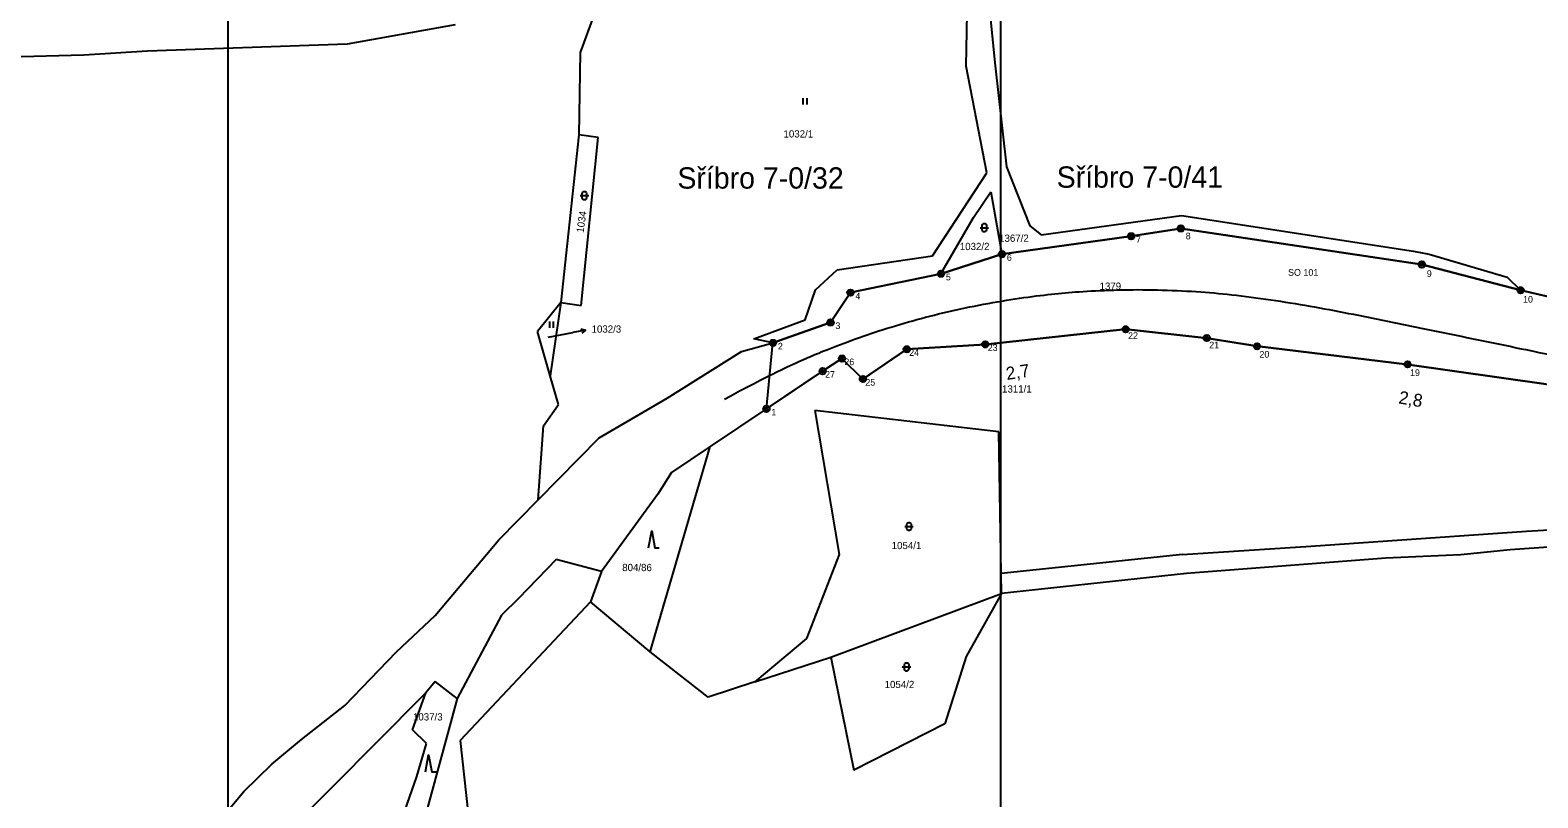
# Model space of a CAD drawing. Extents: x -852001 to -842497, y -1063614 to -1052182.
# Drawn here: x -843977.7 to -843623.9, y -1061386 to -1061205.9 of the extents above; entities that cross this region are included whole.
import ezdxf

# ---------------------------------------------------------------- set-up
doc = ezdxf.new("R2010")
doc.units = 0
for name, color, linetype in [('body', 7, 'Continuous'), ('cisla', 7, 'Continuous'), ('Default', 7, 'Continuous'), ('KLADY_ZMVM', 7, 'Continuous'), ('KN_HRANICE', 7, 'Continuous'), ('KN_KULTURY', 7, 'Continuous'), ('KN_PARCELY', 7, 'Continuous'), ('LEGENDA', 7, 'Continuous'), ('obvod_stavby', 7, 'Continuous'), ('so', 7, 'Continuous'), ('Vrstva 7', 7, 'Continuous'), ('Železniční svršek', 7, 'Continuous')]:
    doc.layers.add(name, color=color, linetype=linetype)

# ---------------------------------------------------------------- blocks, each defined once
blk = doc.blocks.new('306')
at = {"layer": 'Default'}
for p, q in [((-0.5, 1.5), (-0.5, 0)), ((0.5, 0), (0.5, 1.5))]:
    blk.add_line(p, q, dxfattribs=at)
blk = doc.blocks.new('308')
at = {"layer": 'Default'}
blk.add_lwpolyline([(-0.75, 0), (0, 4), (0.75, 0), (1.75, 0)], dxfattribs=at)
blk = doc.blocks.new('316')
at = {"layer": 'Default'}
for points in [[(-1, 1), (0.27, 1), (1, 1)], [(-0.5, 1.5), (-0.4, 1.79), (-0.15, 1.97), (0.16, 1.97), (0.41, 1.79), (0.51, 1.5), (0.51, 0.5), (0.41, 0.21), (0.16, 0.03), (-0.15, 0.03), (-0.4, 0.21), (-0.5, 0.5), (-0.5, 1.5)]]:
    blk.add_lwpolyline(points, dxfattribs=at)
blk = doc.blocks.new('10292')
at = {"layer": 'Default'}
blk.add_line((0, 3), (0, 0), dxfattribs=at)
blk.add_lwpolyline([(-0.5, 2), (0, 3), (0.5, 2)], dxfattribs=at)

msp = doc.modelspace()

# ---------------------------------------------------------------- linework, layer by layer
at = {"layer": 'body'}
for p, q in [((-843719.38, -1061254.23), (-843719.38, -1061254.23)), ((-843707.71, -1061252.4), (-843707.71, -1061252.4)), ((-843749.69, -1061258.46), (-843749.69, -1061258.46)), ((-843651.14, -1061260.86), (-843651.14, -1061260.86)), ((-843763.99, -1061263.04), (-843763.99, -1061263.04)), ((-843785.22, -1061267.47), (-843785.22, -1061267.47)), ((-843627.97, -1061266.91), (-843627.97, -1061266.91)), ((-843789.91, -1061274.45), (-843789.91, -1061274.45)), ((-843803.41, -1061279.25), (-843803.41, -1061279.25)), ((-843720.66, -1061276.06), (-843720.66, -1061276.06)), ((-843701.61, -1061278.11), (-843701.61, -1061278.11)), ((-843772.02, -1061280.75), (-843772.02, -1061280.75)), ((-843753.6, -1061279.61), (-843753.6, -1061279.61)), ((-843689.83, -1061280.06), (-843689.83, -1061280.06)), ((-843791.76, -1061285.89), (-843791.76, -1061285.89)), ((-843787.23, -1061282.93), (-843787.23, -1061282.93)), ((-843654.49, -1061284.29), (-843654.49, -1061284.29)), ((-843782.31, -1061287.73), (-843782.31, -1061287.73)), ((-843804.96, -1061294.73), (-843804.96, -1061294.73))]:
    msp.add_line(p, q, dxfattribs=at)
for centre, radius in [((-843719.38, -1061254.23), 0.75), ((-843719.38, -1061254.23), 0.35), ((-843707.71, -1061252.4), 0.75), ((-843707.71, -1061252.4), 0.35), ((-843749.69, -1061258.46), 0.75), ((-843749.69, -1061258.46), 0.35), ((-843651.14, -1061260.86), 0.75), ((-843651.14, -1061260.86), 0.35), ((-843763.99, -1061263.04), 0.75), ((-843763.99, -1061263.04), 0.35), ((-843785.22, -1061267.47), 0.75), ((-843785.22, -1061267.47), 0.35), ((-843627.97, -1061266.91), 0.75), ((-843627.97, -1061266.91), 0.35), ((-843789.91, -1061274.45), 0.75), ((-843789.91, -1061274.45), 0.35), ((-843720.66, -1061276.06), 0.75), ((-843720.66, -1061276.06), 0.35), ((-843803.41, -1061279.25), 0.75), ((-843803.41, -1061279.25), 0.35), ((-843753.6, -1061279.61), 0.75), ((-843753.6, -1061279.61), 0.35), ((-843701.61, -1061278.11), 0.75), ((-843701.61, -1061278.11), 0.35), ((-843787.23, -1061282.93), 0.75), ((-843787.23, -1061282.93), 0.35), ((-843772.02, -1061280.75), 0.75), ((-843772.02, -1061280.75), 0.35), ((-843689.83, -1061280.06), 0.75), ((-843689.83, -1061280.06), 0.35), ((-843791.76, -1061285.89), 0.75), ((-843791.76, -1061285.89), 0.35), ((-843654.49, -1061284.29), 0.75), ((-843654.49, -1061284.29), 0.35), ((-843782.31, -1061287.73), 0.75), ((-843782.31, -1061287.73), 0.35), ((-843804.96, -1061294.73), 0.75), ((-843804.96, -1061294.73), 0.35)]:
    msp.add_circle(centre, radius, dxfattribs=at)
at = {"layer": 'KLADY_ZMVM'}
msp.add_line((-843750, -1061000), (-843750, -1061500), dxfattribs=at)
at = {"layer": 'KN_HRANICE'}
for p, q in [((-843758.11, -1061214.34), (-843757.44, -1061183.54)), ((-843758.11, -1061214.34), (-843757.44, -1061183.54)), ((-843842.44, -1061194.12), (-843848.69, -1061211.1)), ((-843842.44, -1061194.12), (-843848.69, -1061211.1)), ((-843752.83, -1061198.6), (-843751.24, -1061214.26)), ((-843752.83, -1061198.6), (-843751.24, -1061214.26)), ((-843878, -1061204.64), (-843903.31, -1061209.15)), ((-843878, -1061204.64), (-843903.31, -1061209.15)), ((-843965.16, -1061211.72), (-844011.33, -1061212.96)), ((-843965.16, -1061211.72), (-844011.33, -1061212.96)), ((-843950.16, -1061210.8), (-843965.16, -1061211.72)), ((-843950.16, -1061210.8), (-843965.16, -1061211.72)), ((-843903.31, -1061209.15), (-843950.16, -1061210.8)), ((-843903.31, -1061209.15), (-843950.16, -1061210.8)), ((-843848.69, -1061211.1), (-843848.99, -1061230.47)), ((-843848.69, -1061211.1), (-843848.99, -1061230.47)), ((-843753.24, -1061239.32), (-843758.11, -1061214.34)), ((-843753.24, -1061239.32), (-843758.11, -1061214.34)), ((-843751.24, -1061214.26), (-843748.59, -1061237.93)), ((-843751.24, -1061214.26), (-843748.59, -1061237.93)), ((-843848.99, -1061230.47), (-843853.2, -1061269.79)), ((-843848.99, -1061230.47), (-843853.2, -1061269.79)), ((-843844.45, -1061231.05), (-843848.99, -1061230.47)), ((-843844.45, -1061231.05), (-843848.99, -1061230.47)), ((-843848.42, -1061270.5), (-843844.45, -1061231.05)), ((-843848.42, -1061270.5), (-843844.45, -1061231.05)), ((-843765.97, -1061258.82), (-843753.24, -1061239.32)), ((-843765.97, -1061258.82), (-843753.24, -1061239.32)), ((-843748.59, -1061237.93), (-843743.16, -1061251.77)), ((-843748.59, -1061237.93), (-843743.16, -1061251.77)), ((-843756.33, -1061249.86), (-843752.32, -1061243.82)), ((-843756.33, -1061249.86), (-843752.32, -1061243.82)), ((-843752.32, -1061243.82), (-843749.69, -1061258.46)), ((-843752.32, -1061243.82), (-843749.69, -1061258.46)), ((-843763.99, -1061263.04), (-843756.33, -1061249.86)), ((-843763.99, -1061263.04), (-843756.33, -1061249.86)), ((-843740.51, -1061253.88), (-843707.55, -1061249.34)), ((-843740.51, -1061253.88), (-843707.55, -1061249.34)), ((-843707.55, -1061249.34), (-843653.11, -1061257.75)), ((-843707.55, -1061249.34), (-843653.11, -1061257.75)), ((-843749.69, -1061258.46), (-843719.38, -1061254.23)), ((-843749.69, -1061258.46), (-843719.38, -1061254.23)), ((-843743.16, -1061251.77), (-843740.51, -1061253.88)), ((-843743.16, -1061251.77), (-843740.51, -1061253.88)), ((-843719.38, -1061254.23), (-843707.71, -1061252.4)), ((-843719.38, -1061254.23), (-843707.71, -1061252.4)), ((-843707.71, -1061252.4), (-843651.14, -1061260.86)), ((-843707.71, -1061252.4), (-843651.14, -1061260.86)), ((-843653.11, -1061257.75), (-843649.46, -1061258.41)), ((-843653.11, -1061257.75), (-843649.46, -1061258.41)), ((-843788.34, -1061262.14), (-843765.97, -1061258.82)), ((-843788.34, -1061262.14), (-843765.97, -1061258.82)), ((-843763.99, -1061263.04), (-843749.69, -1061258.46)), ((-843763.99, -1061263.04), (-843749.69, -1061258.46)), ((-843651.14, -1061260.86), (-843627.97, -1061266.91)), ((-843651.14, -1061260.86), (-843627.97, -1061266.91)), ((-843649.46, -1061258.41), (-843631.1, -1061263.83)), ((-843649.46, -1061258.41), (-843631.1, -1061263.83)), ((-843793.44, -1061266.79), (-843788.34, -1061262.14)), ((-843793.44, -1061266.79), (-843788.34, -1061262.14)), ((-843785.22, -1061267.47), (-843763.99, -1061263.04)), ((-843785.22, -1061267.47), (-843763.99, -1061263.04)), ((-843631.1, -1061263.83), (-843627.97, -1061266.91)), ((-843631.1, -1061263.83), (-843627.97, -1061266.91)), ((-843795.86, -1061273.88), (-843793.44, -1061266.79)), ((-843795.86, -1061273.88), (-843793.44, -1061266.79)), ((-843789.91, -1061274.45), (-843785.22, -1061267.47)), ((-843789.91, -1061274.45), (-843785.22, -1061267.47)), ((-843627.97, -1061266.91), (-843581.64, -1061277.78)), ((-843627.97, -1061266.91), (-843581.64, -1061277.78)), ((-843853.2, -1061269.79), (-843858.65, -1061276.59)), ((-843853.2, -1061269.79), (-843858.65, -1061276.59)), ((-843853.2, -1061269.79), (-843855.66, -1061286.98)), ((-843853.2, -1061269.79), (-843855.66, -1061286.98)), ((-843853.2, -1061269.79), (-843848.42, -1061270.5)), ((-843853.2, -1061269.79), (-843848.42, -1061270.5)), ((-843807.87, -1061278.34), (-843795.86, -1061273.88)), ((-843807.87, -1061278.34), (-843795.86, -1061273.88)), ((-843803.41, -1061279.25), (-843789.91, -1061274.45)), ((-843803.41, -1061279.25), (-843789.91, -1061274.45)), ((-843855.66, -1061286.98), (-843858.65, -1061276.59)), ((-843855.66, -1061286.98), (-843858.65, -1061276.59)), ((-843810.84, -1061281.31), (-843803.41, -1061279.25)), ((-843810.84, -1061281.31), (-843803.41, -1061279.25)), ((-843803.41, -1061279.25), (-843807.87, -1061278.34)), ((-843803.41, -1061279.25), (-843807.87, -1061278.34)), ((-843720.66, -1061276.06), (-843753.6, -1061279.61)), ((-843720.66, -1061276.06), (-843753.6, -1061279.61)), ((-843701.61, -1061278.11), (-843720.66, -1061276.06)), ((-843701.61, -1061278.11), (-843720.66, -1061276.06)), ((-843689.83, -1061280.06), (-843701.61, -1061278.11)), ((-843689.83, -1061280.06), (-843701.61, -1061278.11)), ((-843828.23, -1061292.19), (-843810.84, -1061281.31)), ((-843828.23, -1061292.19), (-843810.84, -1061281.31)), ((-843772.02, -1061280.75), (-843782.31, -1061287.73)), ((-843772.02, -1061280.75), (-843782.31, -1061287.73)), ((-843753.6, -1061279.61), (-843772.02, -1061280.75)), ((-843753.6, -1061279.61), (-843772.02, -1061280.75)), ((-843654.49, -1061284.29), (-843689.83, -1061280.06)), ((-843654.49, -1061284.29), (-843689.83, -1061280.06)), ((-843791.76, -1061285.89), (-843818.17, -1061303.58)), ((-843791.76, -1061285.89), (-843818.17, -1061303.58)), ((-843787.23, -1061282.93), (-843791.76, -1061285.89)), ((-843787.23, -1061282.93), (-843791.76, -1061285.89)), ((-843782.31, -1061287.73), (-843787.23, -1061282.93)), ((-843782.31, -1061287.73), (-843787.23, -1061282.93)), ((-843621.95, -1061288.97), (-843654.49, -1061284.29)), ((-843621.95, -1061288.97), (-843654.49, -1061284.29)), ((-843853.72, -1061293.7), (-843855.66, -1061286.98)), ((-843853.72, -1061293.7), (-843855.66, -1061286.98)), ((-843844.22, -1061301.54), (-843828.23, -1061292.19)), ((-843844.22, -1061301.54), (-843828.23, -1061292.19)), ((-843857.29, -1061298.68), (-843853.72, -1061293.7)), ((-843857.29, -1061298.68), (-843853.72, -1061293.7)), ((-843750.4, -1061300.1), (-843793.61, -1061295.15)), ((-843793.61, -1061295.15), (-843787.86, -1061328.87)), ((-843750.4, -1061300.1), (-843793.61, -1061295.15)), ((-843793.61, -1061295.15), (-843787.86, -1061328.87)), ((-843858.52, -1061316.07), (-843857.29, -1061298.68)), ((-843858.52, -1061316.07), (-843857.29, -1061298.68)), ((-843749.88, -1061333.37), (-843750.4, -1061300.1)), ((-843749.88, -1061333.37), (-843750.4, -1061300.1)), ((-843858.52, -1061316.07), (-843844.22, -1061301.54)), ((-843858.52, -1061316.07), (-843844.22, -1061301.54)), ((-843832.24, -1061351.7), (-843818.17, -1061303.58)), ((-843832.24, -1061351.7), (-843818.17, -1061303.58)), ((-843818.41, -1061303.74), (-843827.22, -1061309.69)), ((-843818.41, -1061303.74), (-843827.22, -1061309.69)), ((-843818.17, -1061303.58), (-843818.41, -1061303.74)), ((-843818.17, -1061303.58), (-843818.41, -1061303.74)), ((-843827.22, -1061309.69), (-843830.42, -1061314.73)), ((-843827.22, -1061309.69), (-843830.42, -1061314.73)), ((-843867.78, -1061325.46), (-843858.52, -1061316.07)), ((-843867.78, -1061325.46), (-843858.52, -1061316.07)), ((-843830.42, -1061314.73), (-843843.69, -1061332.92)), ((-843830.42, -1061314.73), (-843843.69, -1061332.92)), ((-843626.56, -1061323.43), (-843579.08, -1061320.55)), ((-843626.56, -1061323.43), (-843579.08, -1061320.55)), ((-843677.18, -1061326.93), (-843626.56, -1061323.43)), ((-843677.18, -1061326.93), (-843626.56, -1061323.43)), ((-843882.65, -1061343.2), (-843867.78, -1061325.46)), ((-843882.65, -1061343.2), (-843867.78, -1061325.46)), ((-843707.33, -1061328.88), (-843677.18, -1061326.93)), ((-843707.33, -1061328.88), (-843677.18, -1061326.93)), ((-843630.42, -1061327.79), (-843641.98, -1061328.96)), ((-843630.42, -1061327.79), (-843641.98, -1061328.96)), ((-843596.03, -1061325.37), (-843630.42, -1061327.79)), ((-843596.03, -1061325.37), (-843630.42, -1061327.79)), ((-843854.29, -1061330.11), (-843863.1, -1061339.26)), ((-843854.29, -1061330.11), (-843863.1, -1061339.26)), ((-843843.69, -1061332.92), (-843854.29, -1061330.11)), ((-843843.69, -1061332.92), (-843854.29, -1061330.11)), ((-843787.86, -1061328.87), (-843795.52, -1061348.6)), ((-843787.86, -1061328.87), (-843795.52, -1061348.6)), ((-843707.33, -1061328.88), (-843749.88, -1061333.37)), ((-843707.33, -1061328.88), (-843749.88, -1061333.37)), ((-843659.64, -1061329.79), (-843706.37, -1061333.38)), ((-843659.64, -1061329.79), (-843706.37, -1061333.38)), ((-843641.98, -1061328.96), (-843659.64, -1061329.79)), ((-843641.98, -1061328.96), (-843659.64, -1061329.79)), ((-843843.69, -1061332.92), (-843846.21, -1061340.02)), ((-843843.69, -1061332.92), (-843846.21, -1061340.02)), ((-843749.81, -1061338.04), (-843749.88, -1061333.37)), ((-843749.81, -1061338.04), (-843749.88, -1061333.37)), ((-843706.37, -1061333.38), (-843749.81, -1061338.04)), ((-843706.37, -1061333.38), (-843749.81, -1061338.04)), ((-843863.1, -1061339.26), (-843867.1, -1061343.15)), ((-843863.1, -1061339.26), (-843867.1, -1061343.15)), ((-843789.86, -1061352.99), (-843749.81, -1061338.04)), ((-843789.86, -1061352.99), (-843749.81, -1061338.04)), ((-843749.81, -1061338.04), (-843758.11, -1061352.86)), ((-843749.81, -1061338.04), (-843758.11, -1061352.86)), ((-843846.21, -1061340.02), (-843876.82, -1061372.57)), ((-843846.21, -1061340.02), (-843876.82, -1061372.57)), ((-843832.24, -1061351.7), (-843846.21, -1061340.02)), ((-843832.24, -1061351.7), (-843846.21, -1061340.02)), ((-843891.79, -1061351.74), (-843882.65, -1061343.2)), ((-843891.79, -1061351.74), (-843882.65, -1061343.2)), ((-843867.1, -1061343.15), (-843877.51, -1061362.72)), ((-843867.1, -1061343.15), (-843877.51, -1061362.72)), ((-843795.52, -1061348.6), (-843807.69, -1061358.77)), ((-843795.52, -1061348.6), (-843807.69, -1061358.77)), ((-843903.92, -1061364.33), (-843891.79, -1061351.74)), ((-843903.92, -1061364.33), (-843891.79, -1061351.74)), ((-843818.66, -1061362.35), (-843832.24, -1061351.7)), ((-843818.66, -1061362.35), (-843832.24, -1061351.7)), ((-843807.69, -1061358.77), (-843789.86, -1061352.99)), ((-843807.69, -1061358.77), (-843789.86, -1061352.99)), ((-843789.86, -1061352.99), (-843784.44, -1061379.49)), ((-843789.86, -1061352.99), (-843784.44, -1061379.49)), ((-843758.11, -1061352.86), (-843763.06, -1061368.65)), ((-843758.11, -1061352.86), (-843763.06, -1061368.65)), ((-843882.66, -1061358.72), (-843884.91, -1061361.32)), ((-843882.66, -1061358.72), (-843884.91, -1061361.32)), ((-843877.51, -1061362.72), (-843882.66, -1061358.72)), ((-843877.51, -1061362.72), (-843882.66, -1061358.72)), ((-843807.69, -1061358.77), (-843818.66, -1061362.35)), ((-843807.69, -1061358.77), (-843818.66, -1061362.35)), ((-843885.63, -1061362.15), (-843917.63, -1061394.28)), ((-843885.63, -1061362.15), (-843917.63, -1061394.28)), ((-843877.51, -1061362.72), (-843889.86, -1061407.89)), ((-843877.51, -1061362.72), (-843889.86, -1061407.89)), ((-843887.98, -1061370.03), (-843884.91, -1061361.32)), ((-843887.98, -1061370.03), (-843884.91, -1061361.32)), ((-843884.91, -1061361.32), (-843885.63, -1061362.15)), ((-843884.91, -1061361.32), (-843885.63, -1061362.15)), ((-843914.06, -1061372.28), (-843903.92, -1061364.33)), ((-843914.06, -1061372.28), (-843903.92, -1061364.33)), ((-843884.73, -1061373.28), (-843887.98, -1061370.03)), ((-843884.73, -1061373.28), (-843887.98, -1061370.03)), ((-843763.06, -1061368.65), (-843784.44, -1061379.49)), ((-843763.06, -1061368.65), (-843784.44, -1061379.49)), ((-843921.04, -1061378.12), (-843914.06, -1061372.28)), ((-843921.04, -1061378.12), (-843914.06, -1061372.28)), ((-843886.98, -1061381.02), (-843884.73, -1061373.28)), ((-843886.98, -1061381.02), (-843884.73, -1061373.28)), ((-843876.82, -1061372.57), (-843870.39, -1061430.31)), ((-843876.82, -1061372.57), (-843870.39, -1061430.31)), ((-843927.56, -1061384.52), (-843921.04, -1061378.12)), ((-843927.56, -1061384.52), (-843921.04, -1061378.12)), ((-843890.35, -1061390.64), (-843886.98, -1061381.02)), ((-843890.35, -1061390.64), (-843886.98, -1061381.02)), ((-843945.96, -1061406.23), (-843927.56, -1061384.52)), ((-843945.96, -1061406.23), (-843927.56, -1061384.52))]:
    msp.add_line(p, q, dxfattribs=at)
at = {"layer": 'KN_PARCELY'}
msp.add_line((-843856.19, -1061277.9), (-843850.36, -1061276.81), dxfattribs=at)
msp.add_line((-843856.19, -1061277.9), (-843850.36, -1061276.81), dxfattribs=at)
at = {"layer": 'LEGENDA'}
msp.add_lwpolyline([(-843931.33, -1061576.22), (-843337.33, -1061576.22), (-843337.33, -1061156.22), (-843931.33, -1061156.22)], close=True, dxfattribs=at)
at = {"layer": 'obvod_stavby'}
msp.add_line((-843804.96, -1061294.74), (-843803.41, -1061279.25), dxfattribs=at)
for points in [[(-843536.01, -1061286.79), (-843550.13, -1061284.28), (-843581.64, -1061277.78), (-843627.97, -1061266.91), (-843651.14, -1061260.86), (-843707.71, -1061252.4), (-843719.38, -1061254.23), (-843749.69, -1061258.46), (-843763.99, -1061263.04), (-843785.22, -1061267.47), (-843789.91, -1061274.45), (-843803.41, -1061279.25)], [(-843804.96, -1061294.74), (-843791.76, -1061285.89), (-843787.23, -1061282.93), (-843782.31, -1061287.73), (-843772.02, -1061280.75), (-843753.6, -1061279.61), (-843720.66, -1061276.06), (-843701.61, -1061278.11), (-843689.83, -1061280.06), (-843654.49, -1061284.29), (-843621.95, -1061288.97), (-843579.4, -1061297.9), (-843562.17, -1061301.21), (-843550.96, -1061302.01), (-843541.07, -1061302.99)]]:
    msp.add_lwpolyline(points, dxfattribs=at)
at = {"layer": 'Železniční svršek'}
msp.add_open_spline([(-843814.8, -1061292.46), (-843807.55, -1061288.51), (-843800.05, -1061284.84), (-843795.59, -1061282.83), (-843792.03, -1061281.34), (-843784.97, -1061278.61), (-843777.74, -1061276.13), (-843769.61, -1061273.72), (-843761.54, -1061271.7), (-843752.93, -1061269.93), (-843744.31, -1061268.56), (-843737, -1061267.68), (-843731.14, -1061267.17), (-843722.35, -1061266.75), (-843713.28, -1061266.75), (-843703.86, -1061267.17), (-843695.99, -1061267.88), (-843686.54, -1061269.1), (-843677.48, -1061270.59), (-843668.34, -1061272.3), (-843659.18, -1061274.15), (-843650.24, -1061275.99), (-843640.69, -1061277.96), (-843631.28, -1061279.9), (-843622.03, -1061281.82), (-843617.49, -1061282.77), (-843609.21, -1061284.48), (-843600.78, -1061286.23), (-843591.65, -1061288.12), (-843582.54, -1061289.99), (-843573.66, -1061291.77), (-843564.83, -1061293.4), (-843556.32, -1061294.8), (-843547.97, -1061295.88), (-843539.88, -1061296.61), (-843532.11, -1061296.98), (-843523.63, -1061297.04), (-843515.26, -1061296.73), (-843507.43, -1061296.12), (-843502.84, -1061295.63), (-843494.35, -1061294.43), (-843485.91, -1061292.87), (-843478.02, -1061291.08), (-843469.68, -1061288.8)], degree=3, dxfattribs=at)

# ---------------------------------------------------------------- block references
at = {"layer": 'KN_KULTURY'}
for name, p in [('306', (-843795.91, -1061223.31)), ('306', (-843795.91, -1061223.31)), ('316', (-843847.66, -1061245.71)), ('316', (-843847.66, -1061245.71)), ('316', (-843753.83, -1061253.23)), ('316', (-843753.83, -1061253.23)), ('306', (-843855.38, -1061275.76)), ('306', (-843855.38, -1061275.76)), ('316', (-843771.5, -1061323.33)), ('316', (-843771.5, -1061323.33)), ('308', (-843831.87, -1061327.35)), ('308', (-843831.87, -1061327.35)), ('316', (-843772.08, -1061356.28)), ('316', (-843772.08, -1061356.28)), ('308', (-843884.21, -1061379.89)), ('308', (-843884.21, -1061379.89))]:
    msp.add_blockref(name, p, dxfattribs=at)
at = {"layer": 'KN_PARCELY', "rotation": -79.42256800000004}
msp.add_blockref('10292', (-843850.36, -1061276.81), dxfattribs=at)
msp.add_blockref('10292', (-843850.36, -1061276.81), dxfattribs=at)

# ---------------------------------------------------------------- texts
at = {"layer": 'cisla'}
for s, p in [('  7', (-843719.38, -1061255.78)), ('  8', (-843707.71, -1061254.95)), ('  6', (-843749.69, -1061260.01)), ('  5', (-843763.99, -1061264.59)), ('  9', (-843651.14, -1061263.78)), ('  4', (-843785.22, -1061269.02)), (' 10', (-843627.97, -1061269.8)), ('  3', (-843789.91, -1061276)), ('  2', (-843803.41, -1061280.8)), (' 22', (-843720.66, -1061278.33)), (' 21', (-843701.61, -1061280.52)), (' 24', (-843772.02, -1061282.3)), (' 23', (-843753.6, -1061281.16)), (' 20', (-843689.83, -1061282.7)), (' 27', (-843791.76, -1061287.44)), (' 26', (-843787.23, -1061284.48)), (' 19', (-843654.49, -1061287.01)), (' 25', (-843782.31, -1061289.28)), ('  1', (-843804.96, -1061296.28))]:
    msp.add_text(s, height=1.552, dxfattribs=at).set_placement(p)
at = {"layer": 'KLADY_ZMVM'}
for s, p in [('Sříbro 7-0/32', (-843825.84, -1061243.06)), ('Sříbro 7-0/41', (-843736.84, -1061242.85))]:
    msp.add_text(s, height=5, dxfattribs=at).set_placement(p)
at = {"layer": 'KN_PARCELY'}
for s, height, p in [('1032/1', 1.7, (-843800.94, -1061231.07)), ('1032/1', 1.7, (-843800.94, -1061231.07)), ('1367/2', 1.7, (-843750.35, -1061255.54)), ('1367/2', 1.7, (-843750.35, -1061255.54)), ('1032/2', 1.7, (-843759.57, -1061257.48)), ('1032/2', 1.7, (-843759.57, -1061257.48)), ('1379', 1.7, (-843726.78, -1061266.8)), ('1379', 1.7, (-843726.78, -1061266.8)), ('1032/3', 1.7, (-843845.98, -1061276.86)), ('1032/3', 1.7, (-843845.98, -1061276.86)), ('1032/3', 0.1, (-843856.49, -1061277.9)), ('1032/3', 0.1, (-843856.49, -1061277.9)), ('1311/1', 1.7, (-843749.66, -1061290.91)), ('1311/1', 1.7, (-843749.66, -1061290.91)), ('1054/1', 1.7, (-843775.56, -1061327.64)), ('1054/1', 1.7, (-843775.56, -1061327.64)), ('804/86', 1.7, (-843838.79, -1061332.8)), ('804/86', 1.7, (-843838.79, -1061332.8)), ('1054/2', 1.7, (-843777.21, -1061360.24)), ('1054/2', 1.7, (-843777.21, -1061360.24)), ('1037/3', 1.7, (-843887.89, -1061367.84)), ('1037/3', 1.7, (-843887.89, -1061367.84))]:
    msp.add_text(s, height=height, dxfattribs=at).set_placement(p)
msp.add_text('1034', height=1.7, rotation=81.933, dxfattribs=at).set_placement((-843847.87, -1061253.49))
msp.add_text('1034', height=1.7, rotation=81.933, dxfattribs=at).set_placement((-843847.87, -1061253.49))
at = {"layer": 'so'}
msp.add_text('SO 101', height=1.567, rotation=360, dxfattribs=at).set_placement((-843682.55, -1061263.51))
at = {"layer": 'Vrstva 7'}
for s, rotation, p in [('2,7', 8.7076, (-843748.51, -1061287.97)), ('2,8', 350.2045, (-843656.75, -1061293.43))]:
    msp.add_text(s, height=3, rotation=rotation, dxfattribs=at).set_placement(p)

doc.saveas('drawing.dxf')
